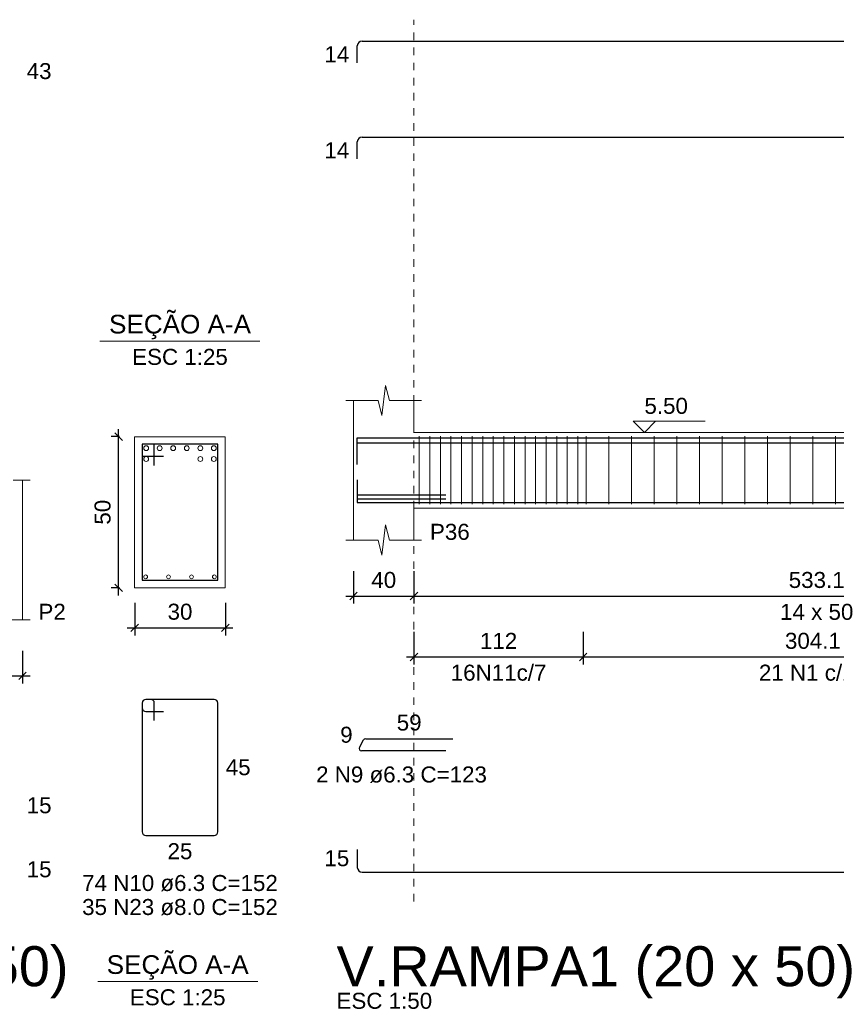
# Model space of a CAD drawing. Header units: millimetres. Extents: x 10 to 1250, y -62 to 528.
# Tile 782 of 909: x 657 to 668, y 150 to 163. Entities that reach past the tile are written whole.
import ezdxf

# ---------------------------------------------------------------- set-up
doc = ezdxf.new("R2010")
doc.units = ezdxf.units.MM
doc.header["$LTSCALE"] = 0.05
doc.linetypes.add('DOT', pattern=[6.35, 0, -6.35])
for name, color, linetype, lineweight in [('Descrição da armadura', 7, 'Continuous', 5), ('DT-Arm complementar', 5, 'Continuous', 5), ('DT-Barras na forma', 2, 'Continuous', 30), ('DT-Barras no corte', 5, 'Continuous', 5), ('DT-Barras rebatidas', 2, 'Continuous', 30), ('DT-Cotas', 9, 'Continuous', 5), ('DT-Forma', 5, 'Continuous', 5), ('DT-Pontilhado', 9, 'DOT', 5), ('DT-Textos', 7, 'Continuous', 5), ('DT-Título', 3, 'Continuous', 20), ('Textos armaduras', 7, 'Continuous', 5)]:
    doc.layers.add(name, color=color, linetype=linetype, lineweight=lineweight)
doc.styles.add('Arial', font='arial.ttf')
doc.styles.get("Standard").update_dxf_attribs({"font": 'arial.ttf'})
doc.dimstyles.new('UM_25.000000', dxfattribs={"dimtxt": 0.18, "dimasz": 0.1, "dimexe": 0.1, "dimexo": 0.2, "dimgap": 0, "dimtad": 1, "dimtih": 1, "dimtoh": 1, "dimdec": 1, "dimlfac": 25, "dimzin": 0, "dimdsep": 46, "dimtxsty": 'Standard', "dimcen": 0.09, "dimdle": 0.1, "dimadec": 1, "dimazin": 2, "dimtfac": 1, "dimtdec": 4, "dimtofl": 0, "dimtmove": 0, "dimatfit": 3, "dimfxl": 1, "dimtolj": 1, "dimarcsym": 0})
doc.dimstyles.new('UM_50.000000', dxfattribs={"dimtxt": 0.18, "dimasz": 0.1, "dimexe": 0.1, "dimexo": 0.2, "dimgap": 0.1, "dimtad": 1, "dimdec": 1, "dimlfac": 50, "dimzin": 0, "dimdsep": 46, "dimtxsty": 'Standard', "dimblk": 'OBLIQUE', "dimcen": 0.09, "dimdle": 0.1, "dimadec": 1, "dimazin": 2, "dimtfac": 1, "dimtdec": 1, "dimtofl": 0, "dimtmove": 0, "dimatfit": 3, "dimldrblk": 'OBLIQUE', "dimfxl": 1, "dimtolj": 1, "dimarcsym": 1})

# ---------------------------------------------------------------- blocks, each defined once
blk = doc.blocks.new('_Oblique')
at = {"color": 0, "linetype": 'ByBlock', "lineweight": -2}
blk.add_line((-0.5, -0.5), (0.5, 0.5), dxfattribs=at)
blk = doc.blocks.new('*D2160')
at = {"layer": 'Defpoints', "color": 0, "transparency": 16777216}
for p in [(656.659, 154.987), (657.259, 154.987), (657.259, 154.458)]:
    blk.add_point(p, dxfattribs=at)
at = {"layer": 'DT-Cotas', "color": 0, "lineweight": -2, "transparency": 16777216}
for p, q in [((656.659, 154.787), (656.659, 154.358)), ((657.259, 154.787), (657.259, 154.358)), ((656.559, 154.458), (657.359, 154.458))]:
    blk.add_line(p, q, dxfattribs=at)
at = {"layer": 'DT-Cotas', "color": 0, "lineweight": -2, "transparency": 16777216, "xscale": 0.1, "yscale": 0.1, "zscale": 0.1, "rotation": 180}
blk.add_blockref('_Oblique', (656.659, 154.458), dxfattribs=at)
at = {"layer": 'DT-Cotas', "color": 0, "lineweight": -2, "transparency": 16777216, "xscale": 0.1, "yscale": 0.1, "zscale": 0.1}
blk.add_blockref('_Oblique', (657.259, 154.458), dxfattribs=at)
at = {"layer": 'DT-Cotas', "transparency": 16777216, "insert": (656.959, 154.67), "char_height": 0.2118, "attachment_point": 5, "rotation": 0.0057, "style": 'Arial'}
blk.add_mtext('\\A1;30', dxfattribs=at)
blk = doc.blocks.new('*D2170')
at = {"layer": 'Defpoints', "color": 0, "transparency": 16777216}
for p in [(658.532, 157.623), (658.744, 157.623), (658.744, 155.623)]:
    blk.add_point(p, dxfattribs=at)
at = {"layer": 'DT-Cotas', "color": 0, "lineweight": -2, "transparency": 16777216}
for p, q in [((658.532, 155.523), (658.532, 157.723)), ((658.544, 157.623), (658.432, 157.623)), ((658.544, 155.623), (658.432, 155.623))]:
    blk.add_line(p, q, dxfattribs=at)
at = {"layer": 'DT-Cotas', "color": 0, "lineweight": -2, "transparency": 16777216, "xscale": 0.1, "yscale": 0.1, "zscale": 0.1}
for p, rotation in [((658.532, 157.623), 90), ((658.532, 155.623), 270)]:
    blk.add_blockref('_Oblique', p, dxfattribs=dict(at, rotation=rotation))
at = {"layer": 'DT-Cotas', "transparency": 16777216, "insert": (658.32, 156.623), "char_height": 0.2118, "attachment_point": 5, "rotation": 90, "style": 'Arial'}
blk.add_mtext('\\A1;50', dxfattribs=at)
blk = doc.blocks.new('*D2171')
at = {"layer": 'Defpoints', "color": 0, "transparency": 16777216}
for p in [(658.744, 155.623), (659.944, 155.623), (659.944, 155.093)]:
    blk.add_point(p, dxfattribs=at)
at = {"layer": 'DT-Cotas', "color": 0, "lineweight": -2, "transparency": 16777216}
for p, q in [((658.744, 155.423), (658.744, 154.993)), ((659.944, 155.423), (659.944, 154.993)), ((658.644, 155.093), (660.044, 155.093))]:
    blk.add_line(p, q, dxfattribs=at)
at = {"layer": 'DT-Cotas', "color": 0, "lineweight": -2, "transparency": 16777216, "xscale": 0.1, "yscale": 0.1, "zscale": 0.1, "rotation": 180}
blk.add_blockref('_Oblique', (658.744, 155.093), dxfattribs=at)
at = {"layer": 'DT-Cotas', "color": 0, "lineweight": -2, "transparency": 16777216, "xscale": 0.1, "yscale": 0.1, "zscale": 0.1}
blk.add_blockref('_Oblique', (659.944, 155.093), dxfattribs=at)
at = {"layer": 'DT-Cotas', "transparency": 16777216, "insert": (659.344, 155.305), "char_height": 0.2118, "attachment_point": 5, "rotation": 0.0057, "style": 'Arial'}
blk.add_mtext('\\A1;30', dxfattribs=at)
blk = doc.blocks.new('*D2172')
at = {"layer": 'Defpoints', "color": 0, "transparency": 16777216}
for p in [(661.641, 156.043), (662.441, 156.043), (662.441, 155.513)]:
    blk.add_point(p, dxfattribs=at)
at = {"layer": 'DT-Cotas', "color": 0, "lineweight": -2, "transparency": 16777216}
for p, q in [((661.641, 155.843), (661.641, 155.413)), ((662.441, 155.843), (662.441, 155.413)), ((661.541, 155.513), (662.541, 155.513))]:
    blk.add_line(p, q, dxfattribs=at)
at = {"layer": 'DT-Cotas', "color": 0, "lineweight": -2, "transparency": 16777216, "xscale": 0.1, "yscale": 0.1, "zscale": 0.1, "rotation": 180}
blk.add_blockref('_Oblique', (661.641, 155.513), dxfattribs=at)
at = {"layer": 'DT-Cotas', "color": 0, "lineweight": -2, "transparency": 16777216, "xscale": 0.1, "yscale": 0.1, "zscale": 0.1}
blk.add_blockref('_Oblique', (662.441, 155.513), dxfattribs=at)
at = {"layer": 'DT-Cotas', "transparency": 16777216, "insert": (662.041, 155.725), "char_height": 0.2118, "attachment_point": 5, "rotation": 0.0057, "style": 'Arial'}
blk.add_mtext('\\A1;40', dxfattribs=at)
blk = doc.blocks.new('*D2173')
at = {"layer": 'Defpoints', "color": 0, "transparency": 16777216}
for p in [(662.441, 156.043), (673.104, 156.043), (673.104, 155.513)]:
    blk.add_point(p, dxfattribs=at)
at = {"layer": 'DT-Cotas', "color": 0, "lineweight": -2, "transparency": 16777216}
for p, q in [((662.441, 155.843), (662.441, 155.413)), ((673.104, 155.843), (673.104, 155.413)), ((662.341, 155.513), (673.204, 155.513))]:
    blk.add_line(p, q, dxfattribs=at)
at = {"layer": 'DT-Cotas', "color": 0, "lineweight": -2, "transparency": 16777216, "xscale": 0.1, "yscale": 0.1, "zscale": 0.1, "rotation": 180}
blk.add_blockref('_Oblique', (662.441, 155.513), dxfattribs=at)
at = {"layer": 'DT-Cotas', "color": 0, "lineweight": -2, "transparency": 16777216, "xscale": 0.1, "yscale": 0.1, "zscale": 0.1}
blk.add_blockref('_Oblique', (673.104, 155.513), dxfattribs=at)
at = {"layer": 'DT-Cotas', "transparency": 16777216, "insert": (667.772, 155.725), "char_height": 0.2118, "attachment_point": 5, "rotation": 0.0057, "style": 'Arial'}
blk.add_mtext('\\A1;533.1', dxfattribs=at)
blk = doc.blocks.new('*D2179')
at = {"layer": 'Defpoints', "color": 0, "transparency": 16777216}
for p in [(662.441, 155.238), (664.681, 155.238), (664.681, 154.708)]:
    blk.add_point(p, dxfattribs=at)
at = {"layer": 'DT-Cotas', "color": 0, "lineweight": -2, "transparency": 16777216}
for p, q in [((662.441, 155.038), (662.441, 154.608)), ((664.681, 155.038), (664.681, 154.608)), ((662.341, 154.708), (664.781, 154.708))]:
    blk.add_line(p, q, dxfattribs=at)
at = {"layer": 'DT-Cotas', "color": 0, "lineweight": -2, "transparency": 16777216, "xscale": 0.1, "yscale": 0.1, "zscale": 0.1, "rotation": 180}
blk.add_blockref('_Oblique', (662.441, 154.708), dxfattribs=at)
at = {"layer": 'DT-Cotas', "color": 0, "lineweight": -2, "transparency": 16777216, "xscale": 0.1, "yscale": 0.1, "zscale": 0.1}
blk.add_blockref('_Oblique', (664.681, 154.708), dxfattribs=at)
at = {"layer": 'DT-Cotas', "transparency": 16777216, "insert": (663.561, 154.92), "char_height": 0.2118, "attachment_point": 5, "rotation": 0.0057, "style": 'Arial'}
blk.add_mtext('\\A1;112', dxfattribs=at)
blk = doc.blocks.new('*D2181')
at = {"layer": 'Defpoints', "color": 0, "transparency": 16777216}
for p in [(664.681, 155.238), (670.764, 155.238), (670.764, 154.708)]:
    blk.add_point(p, dxfattribs=at)
at = {"layer": 'DT-Cotas', "color": 0, "lineweight": -2, "transparency": 16777216}
for p, q in [((664.681, 155.038), (664.681, 154.608)), ((670.764, 155.038), (670.764, 154.608)), ((664.581, 154.708), (670.864, 154.708))]:
    blk.add_line(p, q, dxfattribs=at)
at = {"layer": 'DT-Cotas', "color": 0, "lineweight": -2, "transparency": 16777216, "xscale": 0.1, "yscale": 0.1, "zscale": 0.1, "rotation": 180}
blk.add_blockref('_Oblique', (664.681, 154.708), dxfattribs=at)
at = {"layer": 'DT-Cotas', "color": 0, "lineweight": -2, "transparency": 16777216, "xscale": 0.1, "yscale": 0.1, "zscale": 0.1}
blk.add_blockref('_Oblique', (670.764, 154.708), dxfattribs=at)
at = {"layer": 'DT-Cotas', "transparency": 16777216, "insert": (667.722, 154.92), "char_height": 0.2118, "attachment_point": 5, "rotation": 0.0057, "style": 'Arial'}
blk.add_mtext('\\A1;304.1', dxfattribs=at)

msp = doc.modelspace()

# ---------------------------------------------------------------- linework, layer by layer
at = {"layer": 'DT-Arm complementar'}
for p, q in [((662.511, 156.7282), (662.511, 157.6282)), ((662.651, 156.7282), (662.651, 157.6282)), ((662.791, 156.7282), (662.791, 157.6282)), ((662.931, 156.7282), (662.931, 157.6282)), ((663.071, 156.7282), (663.071, 157.6282)), ((663.211, 156.7282), (663.211, 157.6282)), ((663.351, 156.7282), (663.351, 157.6282)), ((663.491, 156.7282), (663.491, 157.6282)), ((663.631, 156.7282), (663.631, 157.6282)), ((663.771, 156.7282), (663.771, 157.6282)), ((663.911, 156.7282), (663.911, 157.6282)), ((664.051, 156.7282), (664.051, 157.6282)), ((664.191, 156.7282), (664.191, 157.6282)), ((664.331, 156.7282), (664.331, 157.6282)), ((664.471, 156.7282), (664.471, 157.6282)), ((664.611, 156.7282), (664.611, 157.6282)), ((664.7224, 156.7282), (664.7224, 157.6282)), ((665.0224, 156.7282), (665.0224, 157.6282)), ((665.3224, 156.7282), (665.3224, 157.6282)), ((665.6224, 156.7282), (665.6224, 157.6282)), ((665.9224, 156.7282), (665.9224, 157.6282)), ((666.2224, 156.7282), (666.2224, 157.6282)), ((666.5224, 156.7282), (666.5224, 157.6282)), ((666.8224, 156.7282), (666.8224, 157.6282)), ((667.1224, 156.7282), (667.1224, 157.6282)), ((667.4224, 156.7282), (667.4224, 157.6282)), ((667.7224, 156.7282), (667.7224, 157.6282)), ((668.0224, 156.7282), (668.0224, 157.6282))]:
    msp.add_line(p, q, dxfattribs=at)
at = {"layer": 'DT-Barras na forma'}
for p, q in [((659.0038, 157.5227), (658.8438, 157.5227)), ((658.8438, 157.5227), (658.8438, 155.7227)), ((659.8438, 157.5227), (658.8438, 157.5227)), ((658.8438, 157.5227), (658.8438, 157.3627)), ((659.0038, 157.2427), (659.0038, 157.5227)), ((659.8438, 155.7227), (659.8438, 157.5227)), ((658.8438, 157.3627), (659.1238, 157.3627)), ((661.691, 156.8515), (662.8613, 156.8515)), ((661.691, 156.8011), (662.8613, 156.8011)), ((658.8438, 155.7227), (659.8438, 155.7227))]:
    msp.add_line(p, q, dxfattribs=at)
for points in [[(661.691, 157.3182), (661.691, 157.6057), (685.4035, 157.6057)], [(661.691, 157.2532), (661.691, 157.5407), (684.2271, 157.5407)], [(661.691, 157.0507), (661.691, 156.7507), (683.061, 156.7507)]]:
    msp.add_lwpolyline(points, dxfattribs=at)
at = {"layer": 'DT-Barras no corte'}
for centre, radius in [((658.8958, 157.4707), 0.032), ((659.075, 157.4707), 0.032), ((659.2542, 157.4707), 0.032), ((659.4334, 157.4707), 0.032), ((659.6126, 157.4707), 0.032), ((659.7918, 157.4707), 0.032), ((658.8958, 157.3267), 0.032), ((659.6126, 157.3267), 0.032), ((659.7918, 157.3267), 0.032), ((658.8888, 155.7677), 0.025), ((659.1922, 155.7677), 0.025), ((659.4955, 155.7677), 0.025), ((659.7988, 155.7677), 0.025)]:
    msp.add_circle(centre, radius, dxfattribs=at)
at = {"layer": 'DT-Barras rebatidas'}
for p, q in [((661.691, 162.5709), (661.691, 162.7959)), ((661.7535, 162.8584), (685.4035, 162.8584)), ((661.7535, 161.5876), (684.2271, 161.5876)), ((661.691, 161.3001), (661.691, 161.5251)), ((658.9558, 154.146), (658.8918, 154.146)), ((659.7958, 154.146), (658.8918, 154.146)), ((658.8438, 154.098), (658.8438, 152.394)), ((658.8438, 154.098), (658.8438, 154.034)), ((659.0038, 153.866), (659.0038, 154.098)), ((659.8438, 152.394), (659.8438, 154.098)), ((658.8918, 153.986), (659.1238, 153.986)), ((661.8018, 153.6247), (662.9539, 153.6247)), ((661.7183, 153.5115), (661.7745, 153.6089)), ((662.8613, 153.4643), (661.7456, 153.4643)), ((658.8918, 152.346), (659.7958, 152.346)), ((661.691, 152.1601), (661.691, 151.9226)), ((661.7535, 151.8601), (683.061, 151.8601))]:
    msp.add_line(p, q, dxfattribs=at)
for centre, radius, start, end in [((661.7535, 162.7959), 0.0625, 90, 180), ((661.7535, 161.5251), 0.0625, 90, 180), ((658.8918, 154.098), 0.048, 90, 180), ((658.8918, 154.098), 0.048, 90, 180), ((658.9558, 154.098), 0.048, 0, 90), ((659.7958, 154.098), 0.048, 0, 90), ((658.8918, 154.034), 0.048, 180, 270), ((661.8018, 153.5932), 0.0315, 90, 150), ((661.7456, 153.4958), 0.0315, 150, 270), ((658.8918, 152.394), 0.048, 180, 270), ((659.7958, 152.394), 0.048, 270, 0), ((661.7535, 151.9226), 0.0625, 180, 270)]:
    msp.add_arc(centre, radius, start, end, dxfattribs=at)
at = {"layer": 'DT-Forma'}
for p, q in [((662.016, 157.9018), (662.066, 158.3018)), ((662.066, 158.3018), (662.116, 158.1018)), ((661.541, 158.1018), (661.966, 158.1018)), ((661.641, 157.6782), (661.641, 158.1018)), ((661.966, 158.1018), (662.016, 157.9018)), ((662.116, 158.1018), (662.541, 158.1018)), ((662.441, 158.1018), (662.441, 157.6782)), ((662.441, 157.6782), (673.1038, 157.6782)), ((659.9438, 157.6227), (658.7438, 157.6227)), ((658.7438, 157.6227), (658.7438, 157.6227)), ((658.7438, 157.6227), (658.7438, 155.6227)), ((659.9438, 155.6227), (659.9438, 157.6227)), ((659.9438, 157.6227), (659.9438, 157.6227)), ((657.1337, 157.0463), (657.3587, 157.0463)), ((657.2587, 157.0463), (657.2587, 156.6227)), ((661.641, 156.6782), (661.641, 156.2546)), ((662.441, 156.2546), (662.441, 156.6782)), ((662.441, 156.6782), (673.1038, 156.6782)), ((662.016, 156.0546), (662.066, 156.4546)), ((662.066, 156.4546), (662.116, 156.2546)), ((661.541, 156.2546), (661.966, 156.2546)), ((661.966, 156.2546), (662.016, 156.0546)), ((662.116, 156.2546), (662.541, 156.2546)), ((657.2587, 155.1991), (657.2587, 155.6227)), ((658.7438, 155.6227), (659.9438, 155.6227)), ((658.7438, 155.6227), (658.7438, 155.6227)), ((659.9438, 155.6227), (659.9438, 155.6227)), ((657.0337, 155.1991), (657.3587, 155.1991))]:
    msp.add_line(p, q, dxfattribs=at)
at = {"layer": 'DT-Forma', "linetype": 'Continuous'}
for p, q in [((661.641, 156.6782), (661.641, 157.6782)), ((657.2587, 156.6227), (657.2587, 155.6227))]:
    msp.add_line(p, q, dxfattribs=at)
at = {"layer": 'DT-Pontilhado', "ltscale": 0.2}
msp.add_line((662.441, 151.4718), (662.441, 163.1408), dxfattribs=at)
at = {"layer": 'DT-Textos'}
for p, q in [((658.2848, 158.8876), (660.4028, 158.8876)), ((658.2546, 150.4126), (660.3726, 150.4126))]:
    msp.add_line(p, q, dxfattribs=at)
msp.add_lwpolyline([(665.6399, 157.8265), (665.4916, 157.6782), (665.3433, 157.8265), (666.2964, 157.8265)], dxfattribs=at)

# ---------------------------------------------------------------- texts
at = {"layer": 'Descrição da armadura', "linetype": 'Continuous', "char_height": 0.2118, "attachment_point": 8, "line_spacing_factor": 0.798, "style": 'Arial'}
for s, insert, width in [('16N11c/7', (663.561, 154.3908), 2.539679), ('21 N1 c/15', (667.7224, 154.3908), 2.869342), ('2 N9 ø6.3 C=123', (662.2762, 153.0407), 4.534748), ('74 N10 ø6.3 C=152', (659.3438, 151.6047), 5.194653), ('35 N23 ø8.0 C=152', (659.3438, 151.287), 5.194653)]:
    msp.add_mtext(s, dxfattribs=dict(at, insert=insert, width=width))
at = {"layer": 'DT-Textos', "line_spacing_factor": 0.798, "style": 'Arial'}
for s, insert, char_height, width, attachment_point in [('SEÇÃO A-A', (659.3443, 158.912), 0.2471, 4.254532, 8), ('ESC 1:25', (659.3438, 158.5699), 0.2118, 2.507973, 8), ('5.50', (665.4916, 157.9218), 0.2118, 1.140404, 7), ('P36', (662.6528, 156.2546), 0.2118, 1.042557, 7), ('P2', (657.4705, 155.1991), 0.2118, 0.716686, 7), ('14 x 50', (667.7724, 155.1956), 0.2118, 1.922035, 8), ('SEÇÃO A-A', (659.3133, 150.437), 0.2471, 4.254532, 8), ('ESC 1:25', (659.3136, 150.0949), 0.2118, 2.507973, 8), ('ESC 1:50', (661.4156, 150.0485), 0.2118, 2.507973, 7)]:
    msp.add_mtext(s, dxfattribs=dict(at, insert=insert, char_height=char_height, width=width, attachment_point=attachment_point))
at = {"layer": 'DT-Título', "char_height": 0.5295, "attachment_point": 7, "line_spacing_factor": 0.798, "style": 'Arial'}
for s, insert, width in [('V.MURO4 (20 x 50)', (651.3743, 150.191), 13.719177), ('V.RAMPA1 (20 x 50)', (661.4153, 150.191), 14.501953)]:
    msp.add_mtext(s, dxfattribs=dict(at, insert=insert, width=width))
at = {"layer": 'Textos armaduras', "linetype": 'Continuous', "char_height": 0.2118, "attachment_point": 7, "line_spacing_factor": 0.798, "style": 'Arial'}
for s, insert, width in [('14', (661.2552, 162.5775), 0.659905), ('43', (657.3146, 162.3519), 0.659905), ('14', (661.2552, 161.3067), 0.659905), ('59', (662.2129, 153.7306), 0.659905), ('9', (661.4645, 153.5695), 0.329953), ('45', (659.9497, 153.1401), 0.659905), ('15', (657.3146, 152.6359), 0.659905), ('25', (659.1789, 152.0283), 0.659905), ('15', (661.2552, 151.9354), 0.659905), ('15', (657.3146, 151.7887), 0.659905)]:
    msp.add_mtext(s, dxfattribs=dict(at, insert=insert, width=width))

# ---------------------------------------------------------------- dimensions: what is measured, and where the dimension line sits
at = {"layer": 'DT-Cotas'}
dim = msp.add_linear_dim(base=(658.532, 157.6227), p1=(658.7438, 155.6227), p2=(658.7438, 157.6227), angle=90, dimstyle='UM_25.000000', override={"dimtxt": 0.2118, "dimasz": 0.1, "dimexe": 0.1, "dimexo": 0.2, "dimtad": 1, "dimtih": 0, "dimtoh": 0, "dimdec": 1, "dimlfac": 25, "dimzin": 8, "dimtxsty": 'Arial', "dimblk": 'Oblique', "dimblk1": 'Oblique', "dimblk2": 'Oblique', "dimsah": 1, "dimdle": 0.1, "dimse1": 0, "dimse2": 0, "dimclrt": 256, "dimadec": 1, "dimazin": 3, "dimtmove": 2, "dimldrblk": 'Oblique'}, dxfattribs=at)
dim.commit()
dim.dimension.update_dxf_attribs({"geometry": '*D2170', "text_midpoint": (658.3202, 156.6227), "dimtype": 160, "text_rotation": 90})
for base, p1, p2, dimstyle, override, picture, middle in [((662.441, 155.5133), (661.641, 156.0428), (662.441, 156.0428), 'UM_50.000000', {"dimtxt": 0.2118, "dimasz": 0.1, "dimexe": 0.1, "dimexo": 0.2, "dimtad": 1, "dimtih": 0, "dimtoh": 0, "dimdec": 1, "dimlfac": 50, "dimzin": 8, "dimtxsty": 'Arial', "dimblk": 'Oblique', "dimblk1": 'Oblique', "dimblk2": 'Oblique', "dimsah": 1, "dimdle": 0.1, "dimse1": 0, "dimse2": 0, "dimclrt": 256, "dimadec": 1, "dimazin": 3, "dimtmove": 2, "dimldrblk": 'Oblique'}, '*D2172', (662.041, 155.7251)), ((673.1038, 155.5133), (662.441, 156.0428), (673.1038, 156.0428), 'UM_50.000000', {"dimtxt": 0.2118, "dimasz": 0.1, "dimexe": 0.1, "dimexo": 0.2, "dimtad": 1, "dimtih": 0, "dimtoh": 0, "dimdec": 1, "dimlfac": 50, "dimzin": 8, "dimtxsty": 'Arial', "dimblk": 'Oblique', "dimblk1": 'Oblique', "dimblk2": 'Oblique', "dimsah": 1, "dimdle": 0.1, "dimse1": 0, "dimse2": 0, "dimclrt": 256, "dimadec": 1, "dimazin": 3, "dimtmove": 2, "dimldrblk": 'Oblique'}, '*D2173', (667.7724, 155.7251)), ((659.9438, 155.0932), (658.7438, 155.6227), (659.9438, 155.6227), 'UM_25.000000', {"dimtxt": 0.2118, "dimasz": 0.1, "dimexe": 0.1, "dimexo": 0.2, "dimtad": 1, "dimtih": 0, "dimtoh": 0, "dimdec": 1, "dimlfac": 25, "dimzin": 8, "dimtxsty": 'Arial', "dimblk": 'Oblique', "dimblk1": 'Oblique', "dimblk2": 'Oblique', "dimsah": 1, "dimdle": 0.1, "dimse1": 0, "dimse2": 0, "dimclrt": 256, "dimadec": 1, "dimazin": 3, "dimtmove": 2, "dimldrblk": 'Oblique'}, '*D2171', (659.3438, 155.305)), ((664.681, 154.7085), (662.441, 155.238), (664.681, 155.238), 'UM_50.000000', {"dimtxt": 0.2118, "dimasz": 0.1, "dimexe": 0.1, "dimexo": 0.2, "dimtad": 1, "dimtih": 0, "dimtoh": 0, "dimdec": 1, "dimlfac": 50, "dimzin": 8, "dimtxsty": 'Arial', "dimblk": 'Oblique', "dimblk1": 'Oblique', "dimblk2": 'Oblique', "dimsah": 1, "dimdle": 0.1, "dimse1": 0, "dimse2": 0, "dimclrt": 256, "dimadec": 1, "dimazin": 3, "dimtmove": 2, "dimldrblk": 'Oblique'}, '*D2179', (663.561, 154.9203)), ((670.7638, 154.7085), (664.681, 155.238), (670.7638, 155.238), 'UM_50.000000', {"dimtxt": 0.2118, "dimasz": 0.1, "dimexe": 0.1, "dimexo": 0.2, "dimtad": 1, "dimtih": 0, "dimtoh": 0, "dimdec": 1, "dimlfac": 50, "dimzin": 8, "dimtxsty": 'Arial', "dimblk": 'Oblique', "dimblk1": 'Oblique', "dimblk2": 'Oblique', "dimsah": 1, "dimdle": 0.1, "dimse1": 0, "dimse2": 0, "dimclrt": 256, "dimadec": 1, "dimazin": 3, "dimtmove": 2, "dimldrblk": 'Oblique'}, '*D2181', (667.7224, 154.9203)), ((657.2587, 154.4578), (656.6587, 154.9873), (657.2587, 154.9873), 'UM_50.000000', {"dimtxt": 0.2118, "dimasz": 0.1, "dimexe": 0.1, "dimexo": 0.2, "dimtad": 1, "dimtih": 0, "dimtoh": 0, "dimdec": 1, "dimlfac": 50, "dimzin": 8, "dimtxsty": 'Arial', "dimblk": 'Oblique', "dimblk1": 'Oblique', "dimblk2": 'Oblique', "dimsah": 1, "dimdle": 0.1, "dimse1": 0, "dimse2": 0, "dimclrt": 256, "dimadec": 1, "dimazin": 3, "dimtmove": 2, "dimldrblk": 'Oblique'}, '*D2160', (656.9587, 154.6696))]:
    dim = msp.add_linear_dim(base=base, p1=p1, p2=p2, dimstyle=dimstyle, override=override, dxfattribs=at)
    dim.commit()
    dim.dimension.update_dxf_attribs({"geometry": picture, "text_midpoint": middle, "dimtype": 160, "text_rotation": 0.00573})

doc.saveas('drawing.dxf')
